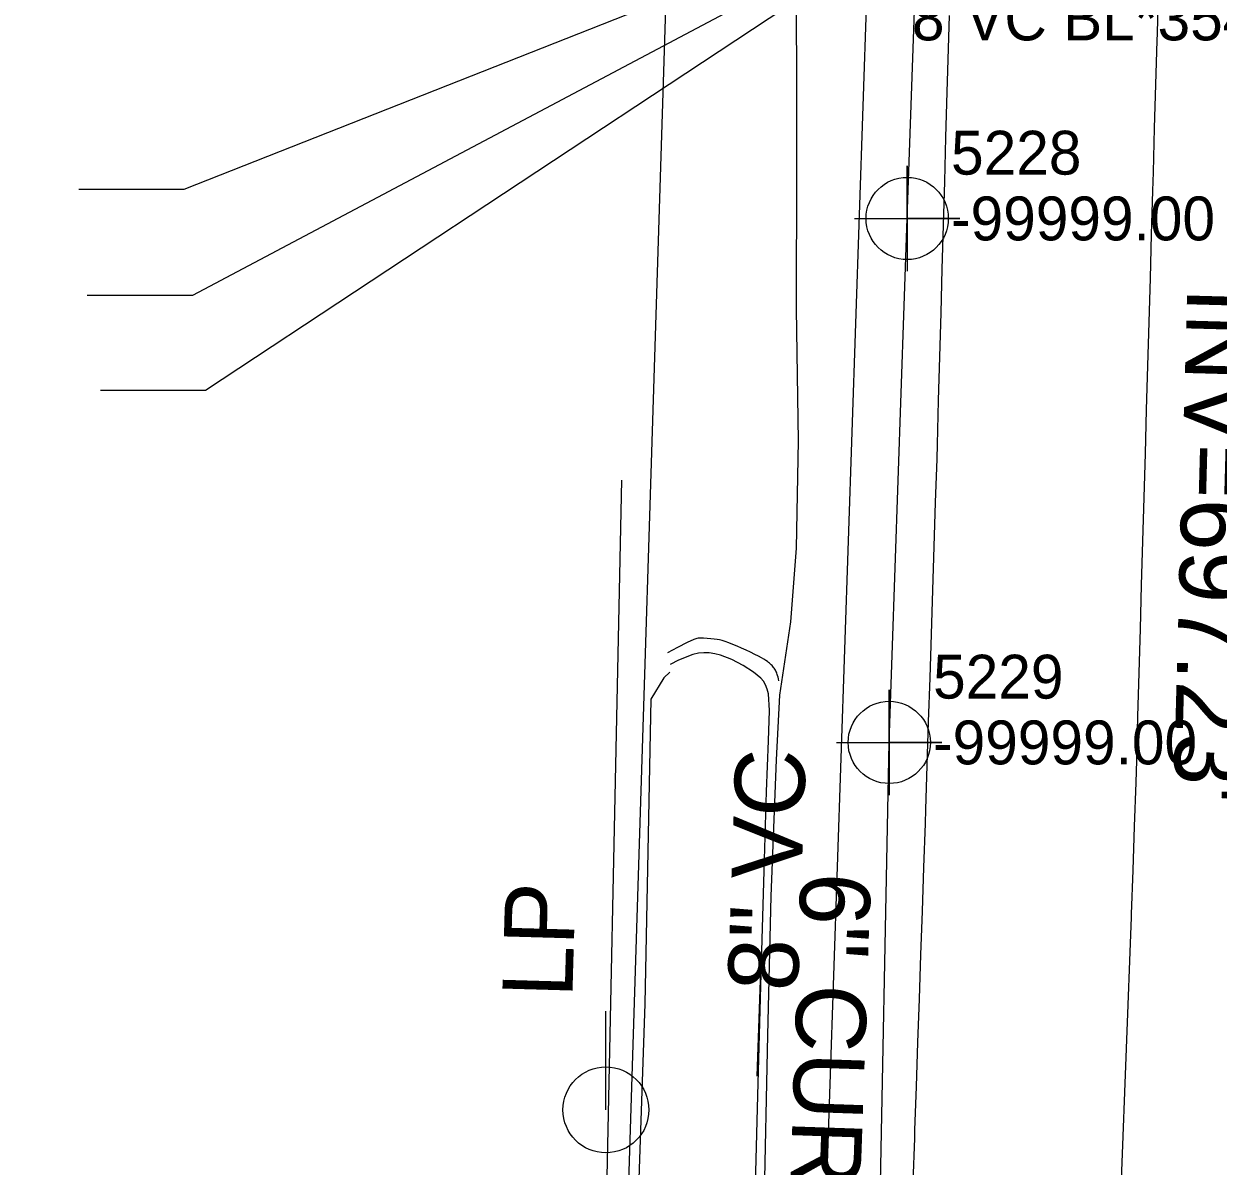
# Model space of a CAD drawing. Extents: x 1516784 to 1522736, y 634838 to 639369.
# Drawn here: x 1520362.8 to 1520430.9, y 637671.2 to 637736.3 of the extents above; entities that cross this region are included whole.
import ezdxf

# ---------------------------------------------------------------- set-up
doc = ezdxf.new("R2010")
doc.units = 0
for name, color, linetype in [('COGO Default Point Elevation', 7, 'Continuous'), ('COGO Default Point Number', 7, 'Continuous'), ('Exist Environmental Wetland Boundary Cogo Number', 7, 'Continuous'), ('Exist Environmental Wetland Boundary Cogo Point CELL', 7, 'Continuous'), ('Exist Right of Way Line', 7, 'Continuous'), ('Exist Roads Curbs Text', 7, 'Continuous'), ('Exist Structure Minor Pipes RCP 15 Inch Invert', 7, 'Continuous'), ('Exist Utilities Gas UG Line SUE LOS B', 7, 'Continuous'), ('Exist Utilities Gas UG Line SUE LOS B Cogo Elevation', 7, 'Continuous'), ('Exist Utilities Gas UG Line SUE LOS B Cogo Number', 7, 'Continuous'), ('Exist Utilities Gas UG Line SUE LOS B Cogo Point CELL', 7, 'Continuous'), ('Exist Utilities Other Pole Text', 7, 'Continuous'), ('Exist Utilities Power Pole CELL', 7, 'Continuous'), ('Exist Utilities Sanitary Sewer Manhole Leader', 7, 'Continuous'), ('Exist Utilities Sanitary Sewer UG Line', 7, 'Continuous'), ('Exist Utilities Sanitary Sewer UG Line Cogo Comment', 7, 'Continuous'), ('Exist Utilities Sanitary Sewer UG Line Leader', 7, 'Continuous'), ('Exist Utilities Sanitary Sewer UG Line Text', 7, 'Continuous'), ('Exist Utilities Water UG Line SUE LOS C', 7, 'Continuous'), ('Scratch_Level_5', 7, 'Continuous')]:
    doc.layers.add(name, color=color, linetype=linetype)

msp = doc.modelspace()

# ---------------------------------------------------------------- linework, layer by layer
at = {"layer": 'COGO Default Point Elevation'}
for points in [[(1520427.449, 637738.255), (1520427.39, 637735.756), (1520427.38, 637735.346), (1520427.307, 637732.847), (1520427.235, 637730.348), (1520427.162, 637727.849), (1520427.131, 637726.788), (1520427.06, 637724.289), (1520426.989, 637721.79), (1520426.919, 637719.291), (1520426.848, 637716.792), (1520426.777, 637714.293), (1520426.706, 637711.794), (1520426.635, 637709.295), (1520426.565, 637706.796), (1520426.494, 637704.297), (1520426.423, 637701.798), (1520426.352, 637699.299), (1520426.281, 637696.8), (1520426.211, 637694.301), (1520426.175, 637693.029), (1520426.087, 637690.53), (1520426, 637688.032), (1520425.913, 637685.533), (1520425.907, 637685.361), (1520425.813, 637682.863), (1520425.72, 637680.365), (1520425.626, 637677.866), (1520425.533, 637675.368), (1520425.439, 637672.87), (1520425.345, 637670.372)], [(1520415.531, 637736.772), (1520415.459, 637734.273), (1520415.387, 637731.774), (1520415.331, 637729.815), (1520415.262, 637727.316), (1520415.193, 637724.817), (1520415.123, 637722.318), (1520415.054, 637719.819), (1520414.985, 637717.32), (1520414.916, 637714.821), (1520414.847, 637712.322), (1520414.824, 637711.496), (1520414.744, 637708.998), (1520414.664, 637706.499), (1520414.584, 637704), (1520414.504, 637701.501), (1520414.424, 637699.003), (1520414.344, 637696.504), (1520414.264, 637694.005), (1520414.184, 637691.507), (1520414.158, 637690.697), (1520414.074, 637688.199), (1520413.989, 637685.7), (1520413.904, 637683.202), (1520413.82, 637680.703), (1520413.735, 637678.205), (1520413.651, 637675.706), (1520413.566, 637673.208), (1520413.55, 637672.745), (1520413.47, 637670.246)]]:
    msp.add_lwpolyline(points, dxfattribs=at)
at = {"layer": 'COGO Default Point Number'}
msp.add_lwpolyline([(1520404.987, 637668.638), (1520405.191, 637678.624), (1520405.391, 637686.559), (1520405.692, 637694.333), (1520405.869, 637698.022), (1520406.505, 637702.193), (1520406.82, 637706.409), (1520406.935, 637712.52), (1520406.823, 637720.032), (1520406.844, 637727.991), (1520406.847, 637734.097), (1520406.781, 637740.006), (1520406.952, 637747.699), (1520407.162, 637754.026), (1520407.365, 637757.087), (1520407.5, 637757.785), (1520407.886, 637761.534), (1520408.542, 637771.043), (1520408.956, 637777.499), (1520409.361, 637784.429), (1520409.718, 637791.519), (1520409.988, 637798.457), (1520410.203, 637804.975)], dxfattribs=at)
at = {"layer": 'Exist Environmental Wetland Boundary Cogo Number'}
for points in [[(1520404.428, 637667.903), (1520404.623, 637675.196), (1520404.811, 637682.131), (1520404.981, 637687.999), (1520405.125, 637692.522), (1520405.237, 637695.423), (1520405.28, 637697.135), (1520405.221, 637698.088), (1520405.152, 637698.36), (1520405.058, 637698.601), (1520404.936, 637698.812), (1520404.788, 637698.993), (1520404.378, 637699.336), (1520403.794, 637699.706), (1520403.13, 637700.044), (1520402.483, 637700.294), (1520402.165, 637700.379), (1520401.851, 637700.427), (1520401.541, 637700.438), (1520401.236, 637700.413), (1520400.907, 637700.34), (1520400.101, 637700.015), (1520399.623, 637699.763)], [(1520399.597, 637699.325), (1520399.259, 637699.011), (1520398.519, 637697.786), (1520398.186, 637680.421), (1520397.401, 637657.707), (1520397.232, 637649.881), (1520397.742, 637648.531), (1520398.347, 637647.767)], [(1520404.592, 637676.298), (1520404.815, 637682.86)]]:
    msp.add_lwpolyline(points, dxfattribs=at)
at = {"layer": 'Exist Environmental Wetland Boundary Cogo Point CELL'}
msp.add_lwpolyline([(1520405.819, 637698.833), (1520405.796, 637698.947), (1520405.772, 637699.046), (1520405.75, 637699.131), (1520405.727, 637699.201), (1520405.704, 637699.264), (1520405.678, 637699.325), (1520405.65, 637699.384), (1520405.62, 637699.441), (1520405.587, 637699.497), (1520405.552, 637699.551), (1520405.515, 637699.603), (1520405.476, 637699.653), (1520405.434, 637699.702), (1520405.39, 637699.749), (1520405.344, 637699.795), (1520405.296, 637699.838), (1520405.238, 637699.885), (1520405.164, 637699.939), (1520405.073, 637700.001), (1520404.966, 637700.071), (1520404.832, 637700.15), (1520404.662, 637700.242), (1520404.455, 637700.345), (1520404.212, 637700.461), (1520403.952, 637700.58), (1520403.695, 637700.695), (1520403.442, 637700.804), (1520403.192, 637700.909), (1520402.959, 637701.002), (1520402.756, 637701.076), (1520402.583, 637701.131), (1520402.441, 637701.167), (1520402.301, 637701.193), (1520402.135, 637701.216), (1520401.944, 637701.236), (1520401.728, 637701.254), (1520401.519, 637701.267), (1520401.35, 637701.273), (1520401.221, 637701.27), (1520401.133, 637701.259), (1520400.964, 637701.19), (1520400.597, 637701.014), (1520400.031, 637700.729), (1520399.47, 637700.441)], dxfattribs=at)
at = {"layer": 'Exist Right of Way Line'}
msp.add_line((1520402.397, 637833.275), (1520393.319, 637546.213), dxfattribs=at)
at = {"layer": 'Exist Utilities Gas UG Line SUE LOS B'}
msp.add_lwpolyline([(1520401.122, 637354.382), (1520402.422, 637385.791), (1520403.856, 637416.359), (1520404.692, 637446.503), (1520405.047, 637477.267), (1520405.743, 637508.887), (1520406.802, 637539.368), (1520408.241, 637570.499), (1520409.319, 637603.291), (1520409.994, 637633.11), (1520411.515, 637665.368), (1520412.117, 637695.323), (1520413.141, 637725.205), (1520414.219, 637755.916), (1520415.162, 637787.588), (1520415.812, 637817.42), (1520416.407, 637840.693), (1520417.587, 637872.753), (1520418.237, 637890.364), (1520419.072, 637920.653), (1520420.174, 637951.413), (1520420.842, 637982.369), (1520421.988, 638012.853), (1520423.241, 638041.594)], dxfattribs=at)
at = {"layer": 'Exist Utilities Gas UG Line SUE LOS B Cogo Point CELL'}
for points in [[(1520410.141, 637725.205), (1520416.141, 637725.205), (1520413.141, 637725.205), (1520413.141, 637728.205), (1520413.141, 637722.205)], [(1520409.117, 637695.323), (1520415.117, 637695.323), (1520412.117, 637695.323), (1520412.117, 637698.323), (1520412.117, 637692.323)]]:
    msp.add_lwpolyline(points, dxfattribs=at)
for centre in [(1520413.141, 637725.205), (1520412.117, 637695.323)]:
    msp.add_circle(centre, 2.344, dxfattribs=at)
at = {"layer": 'Exist Utilities Power Pole CELL'}
for q in [(1520395.957, 637679.991), (1520395.957, 637674.366)]:
    msp.add_line((1520395.957, 637674.366), q, dxfattribs=at)
msp.add_circle((1520395.957, 637674.366), 2.45, dxfattribs=at)
at = {"layer": 'Exist Utilities Sanitary Sewer Manhole Leader'}
msp.add_lwpolyline([(1520411.031, 637741.294), (1520372.378, 637720.814), (1520366.378, 637720.814)], dxfattribs=at)
at = {"layer": 'Exist Utilities Sanitary Sewer UG Line'}
msp.add_line((1520410.911, 637740.36), (1520403.056, 637508.927), dxfattribs=at)
at = {"layer": 'Exist Utilities Sanitary Sewer UG Line Leader'}
for points in [[(1520410.067, 637741.94), (1520371.887, 637726.861), (1520365.887, 637726.861)], [(1520410.911, 637740.36), (1520373.125, 637715.385), (1520367.125, 637715.385)]]:
    msp.add_lwpolyline(points, dxfattribs=at)
at = {"layer": 'Exist Utilities Water UG Line SUE LOS C'}
msp.add_lwpolyline([(1520382.581, 637189.838), (1520384.255, 637236.313), (1520393.572, 637554.041), (1520396.868, 637710.271)], dxfattribs=at)

# ---------------------------------------------------------------- texts
at = {"layer": 'Exist Roads Curbs Text'}
msp.add_text('6" CURB', height=4, rotation=268.06629, dxfattribs=at).set_placement((1520407.074, 637687.941))
at = {"layer": 'Exist Structure Minor Pipes RCP 15 Inch Invert'}
msp.add_text("INV=697.23'", height=4, rotation=268.44264, dxfattribs=at).set_placement((1520429.115, 637721.305))
at = {"layer": 'Exist Utilities Gas UG Line SUE LOS B Cogo Elevation'}
for p in [(1520415.641, 637723.955), (1520414.617, 637694.073)]:
    msp.add_text('-99999.00', height=2.5, dxfattribs=at).set_placement(p)
at = {"layer": 'Exist Utilities Gas UG Line SUE LOS B Cogo Number'}
for s, p in [('5228', (1520415.641, 637727.705)), ('5229', (1520414.617, 637697.823))]:
    msp.add_text(s, height=2.5, dxfattribs=at).set_placement(p)
at = {"layer": 'Exist Utilities Other Pole Text'}
msp.add_text('LP', height=4, rotation=88.37307, dxfattribs=at).set_placement((1520394.041, 637680.735))
at = {"layer": 'Exist Utilities Sanitary Sewer UG Line Cogo Comment'}
msp.add_text('8"VC BL*35401', height=2.5, dxfattribs=at).set_placement((1520413.411, 637735.36))
at = {"layer": 'Exist Utilities Sanitary Sewer UG Line Text'}
msp.add_text('8" VC', height=4, rotation=88.05609, dxfattribs=at).set_placement((1520406.898, 637681.095))
at = {"layer": 'Scratch_Level_5'}
msp.add_text('COLUMN LOCATION', height=500, rotation=335.03733, dxfattribs=at).set_placement((1516680.966, 637558.941))

doc.saveas('drawing.dxf')
